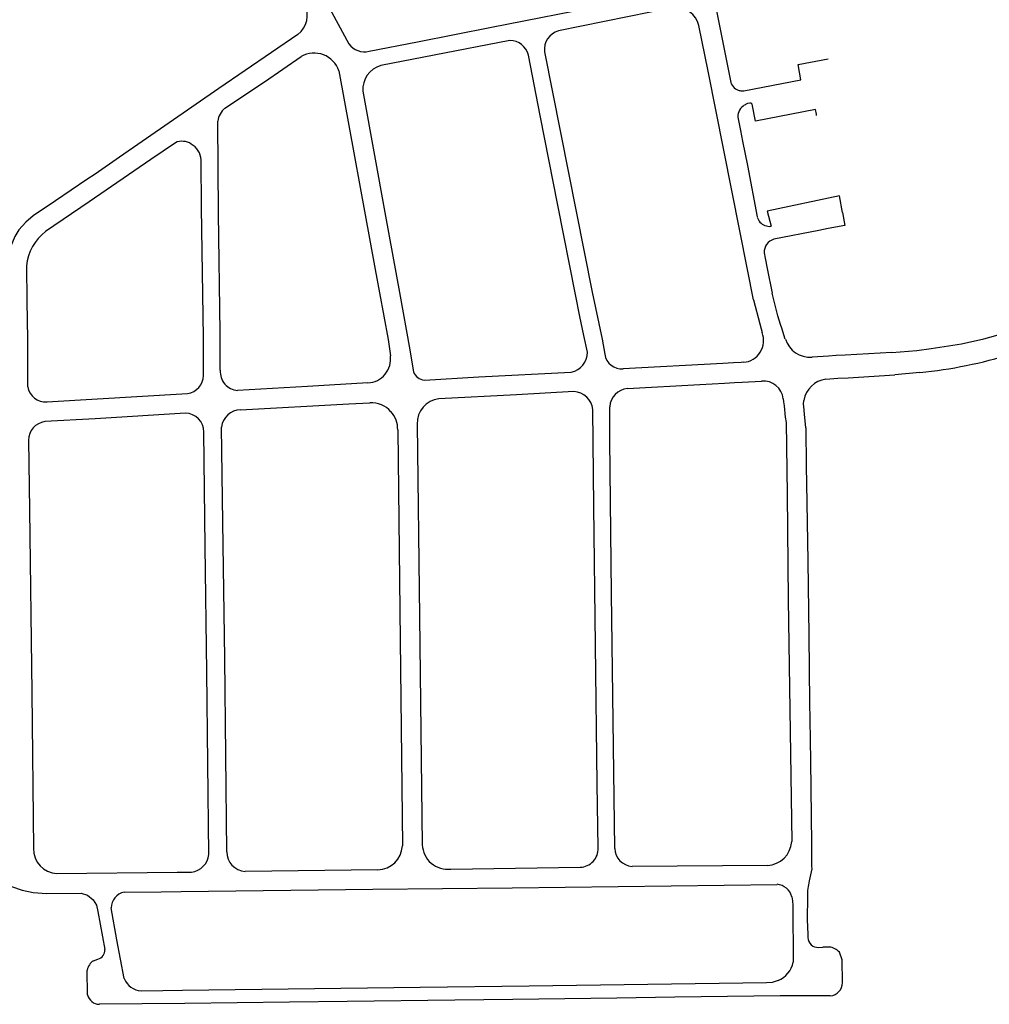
# Model space of a CAD drawing. Extents: x 148869 to 161638, y 453607 to 469810.
# Tile 983 of 1056: x 159143.73 to 159146.72, y 459841.29 to 459844.33. Entities that reach past the tile are written whole.
import ezdxf

# ---------------------------------------------------------------- set-up
doc = ezdxf.new("R2010")
doc.units = 0
doc.layers.add('LKI_V01_KANTRIJWEG', color=252, linetype='CONTINUOUS')

msp = doc.modelspace()

# ---------------------------------------------------------------- linework, layer by layer
at = {"layer": 'LKI_V01_KANTRIJWEG'}
for p, q in [((159145.8691, 459844.4248), (159145.925, 459844.1437)), ((159145.8691, 459844.4248), (159145.925, 459844.1437)), ((159145.7498, 459844.3695), (159145.3948, 459844.2978)), ((159145.7498, 459844.3695), (159145.3948, 459844.2978)), ((159146.1341, 459844.194), (159146.2269, 459844.2111)), ((159146.1341, 459844.194), (159146.2269, 459844.2111)), ((159145.9855, 459844.0749), (159145.9777, 459844.0733)), ((159145.9855, 459844.0749), (159145.9777, 459844.0733)), ((159146.1905, 459844.0411), (159146.1876, 459844.0553)), ((159146.1905, 459844.0411), (159146.1876, 459844.0553)), ((159146.1913, 459844.0371), (159146.1905, 459844.0411)), ((159146.1913, 459844.0371), (159146.1905, 459844.0411)), ((159145.9475, 459844.0319), (159145.9559, 459843.99)), ((159145.9475, 459844.0319), (159145.9559, 459843.99)), ((159145.9559, 459843.99), (159145.9623, 459843.9578)), ((159145.9559, 459843.99), (159145.9623, 459843.9578)), ((159146.2614, 459843.7889), (159146.0387, 459843.7413)), ((159146.2614, 459843.7889), (159146.0387, 459843.7413)), ((159146.2707, 459843.7373), (159146.2614, 459843.7889)), ((159146.2707, 459843.7373), (159146.2614, 459843.7889)), ((159146.0387, 459843.7413), (159146.0512, 459843.6948)), ((159146.0387, 459843.7413), (159146.0512, 459843.6948)), ((159146.1981, 459843.6819), (159146.0592, 459843.6551)), ((159146.1981, 459843.6819), (159146.0592, 459843.6551)), ((159146.2273, 459843.6876), (159146.1981, 459843.6819)), ((159146.2273, 459843.6876), (159146.1981, 459843.6819)), ((159146.029, 459843.6129), (159146.0321, 459843.5968)), ((159146.029, 459843.6129), (159146.0321, 459843.5968)), ((159146.0321, 459843.5968), (159146.0383, 459843.5645)), ((159146.0321, 459843.5968), (159146.0383, 459843.5645)), ((159146.0383, 459843.5645), (159146.0539, 459843.4881)), ((159146.0383, 459843.5645), (159146.0539, 459843.4881)), ((159145.4725, 459843.3575), (159145.4601, 459843.4168)), ((159145.4725, 459843.3575), (159145.4601, 459843.4168)), ((159146.0202, 459843.3786), (159146.0228, 459843.3668)), ((159146.0202, 459843.3786), (159146.0228, 459843.3668)), ((159146.0836, 459843.3802), (159146.0799, 459843.3918)), ((159146.0836, 459843.3802), (159146.0799, 459843.3918)), ((159146.0946, 459843.3465), (159146.0836, 459843.3802)), ((159146.0946, 459843.3465), (159146.0836, 459843.3802)), ((159145.4834, 459843.3064), (159145.4725, 459843.3575)), ((159145.4834, 459843.3064), (159145.4725, 459843.3575)), ((159144.9349, 459843.3134), (159144.9459, 459843.251)), ((159144.9349, 459843.3134), (159144.9459, 459843.251)), ((159146.2279, 459843.2943), (159146.177, 459843.2914)), ((159146.2279, 459843.2943), (159146.177, 459843.2914)), ((159146.2518, 459843.2957), (159146.2279, 459843.2943)), ((159146.2518, 459843.2957), (159146.2279, 459843.2943)), ((159144.9459, 459843.251), (159144.9468, 459843.2461)), ((159144.9459, 459843.251), (159144.9468, 459843.2461)), ((159145.9586, 459843.2745), (159145.9346, 459843.2731)), ((159145.9586, 459843.2745), (159145.9346, 459843.2731)), ((159145.9656, 459843.2751), (159145.9586, 459843.2745)), ((159145.9656, 459843.2751), (159145.9586, 459843.2745)), ((159146.2197, 459843.223), (159146.2323, 459843.2243)), ((159146.2197, 459843.223), (159146.2323, 459843.2243)), ((159146.2323, 459843.2243), (159146.2563, 459843.2257)), ((159146.2323, 459843.2243), (159146.2563, 459843.2257)), ((159146.5101, 459843.2435), (159146.4324, 459843.2365)), ((159146.5101, 459843.2435), (159146.4324, 459843.2365)), ((159145.6072, 459843.1939), (159145.8307, 459843.2063)), ((159145.6072, 459843.1939), (159145.8307, 459843.2063)), ((159145.9378, 459843.2128), (159145.9617, 459843.2141)), ((159145.9378, 459843.2128), (159145.9617, 459843.2141)), ((159145.9617, 459843.2141), (159146.0215, 459843.2171)), ((159145.9617, 459843.2141), (159146.0215, 459843.2171)), ((159143.8152, 459843.1529), (159144.2494, 459843.1788)), ((159143.8152, 459843.1529), (159144.2494, 459843.1788)), ((159146.088, 459843.1624), (159146.0893, 459843.153)), ((159146.088, 459843.1624), (159146.0893, 459843.153)), ((159146.0893, 459843.153), (159146.0907, 459843.141)), ((159146.0893, 459843.153), (159146.0907, 459843.141)), ((159146.151, 459843.146), (159146.152, 459843.1577)), ((159146.151, 459843.146), (159146.152, 459843.1577)), ((159146.1581, 459843.0733), (159146.1591, 459842.9536)), ((159146.1581, 459843.0733), (159146.1591, 459842.9536)), ((159146.1591, 459842.9536), (159146.1602, 459842.9017)), ((159146.1591, 459842.9536), (159146.1602, 459842.9017)), ((159144.8365, 459841.7091), (159144.427, 459841.7045)), ((159144.8365, 459841.7091), (159144.427, 459841.7045)), ((159145.0621, 459841.7117), (159145.4612, 459841.7174)), ((159145.0621, 459841.7117), (159145.4612, 459841.7174)), ((159146.0396, 459841.7226), (159145.6217, 459841.7197)), ((159146.0396, 459841.7226), (159145.6217, 459841.7197)), ((159144.0531, 459841.6405), (159144.1675, 459841.6416)), ((159144.0531, 459841.6405), (159144.1675, 459841.6416)), ((159144.1675, 459841.6416), (159144.229, 459841.6423)), ((159144.1675, 459841.6416), (159144.229, 459841.6423)), ((159146.1969, 459841.4699), (159146.2105, 459841.4701)), ((159146.1969, 459841.4699), (159146.2105, 459841.4701)), ((159146.2305, 459841.4709), (159146.2105, 459841.4701)), ((159146.2305, 459841.4709), (159146.2105, 459841.4701)), ((159143.9583, 459841.4287), (159143.9719, 459841.4335)), ((159143.9583, 459841.4287), (159143.9719, 459841.4335)), ((159143.94, 459841.3235), (159143.9391, 459841.4)), ((159143.94, 459841.3235), (159143.9391, 459841.4)), ((159144.1727, 459841.3362), (159144.1055, 459841.3353)), ((159144.1727, 459841.3362), (159144.1055, 459841.3353)), ((159144.2337, 459841.337), (159144.1727, 459841.3362)), ((159144.2337, 459841.337), (159144.1727, 459841.3362)), ((159145.0745, 459841.3067), (159144.742, 459841.3027)), ((159145.0745, 459841.3067), (159144.742, 459841.3027)), ((159145.2537, 459841.3087), (159145.0745, 459841.3067)), ((159145.2537, 459841.3087), (159145.0745, 459841.3067)), ((159145.574, 459841.3134), (159145.2537, 459841.3087)), ((159145.574, 459841.3134), (159145.2537, 459841.3087)), ((159145.7535, 459841.3161), (159145.574, 459841.3134)), ((159145.7535, 459841.3161), (159145.574, 459841.3134)), ((159146.0786, 459841.3204), (159145.7535, 459841.3161)), ((159146.0786, 459841.3204), (159145.7535, 459841.3161)), ((159144.241, 459841.2967), (159143.9768, 459841.2943)), ((159144.241, 459841.2967), (159143.9768, 459841.2943)), ((159144.5634, 459841.3006), (159144.241, 459841.2967)), ((159144.5634, 459841.3006), (159144.241, 459841.2967)), ((159144.742, 459841.3027), (159144.5634, 459841.3006)), ((159144.742, 459841.3027), (159144.5634, 459841.3006))]:
    msp.add_line(p, q, dxfattribs=at)
for points in [[(159144.2551, 459845.1647), (159144.3237, 459845.0373), (159144.4643, 459844.78), (159144.7468, 459844.2573)], [(159144.2551, 459845.1647), (159144.3237, 459845.0373), (159144.4643, 459844.78), (159144.7468, 459844.2573)], [(159144.8095, 459844.2347), (159144.9595, 459844.2641), (159145.1874, 459844.3095), (159145.5441, 459844.3796), (159145.7141, 459844.4142)], [(159144.8095, 459844.2347), (159144.9595, 459844.2641), (159145.1874, 459844.3095), (159145.5441, 459844.3796), (159145.7141, 459844.4142)], [(159145.9959, 459843.4681), (159145.978, 459843.5615), (159145.8565, 459844.1738), (159145.8276, 459844.314)], [(159145.9959, 459843.4681), (159145.978, 459843.5615), (159145.8565, 459844.1738), (159145.8276, 459844.314)], [(159144.59, 459844.2865), (159144.3461, 459844.1196), (159144.0389, 459843.9084), (159143.9639, 459843.8557), (159143.9378, 459843.8389), (159143.8419, 459843.7737)], [(159144.59, 459844.2865), (159144.3461, 459844.1196), (159144.0389, 459843.9084), (159143.9639, 459843.8557), (159143.9378, 459843.8389), (159143.8419, 459843.7737)], [(159145.2439, 459844.2679), (159145.0101, 459844.2232), (159144.8457, 459844.1909)], [(159145.2439, 459844.2679), (159145.0101, 459844.2232), (159144.8457, 459844.1909)], [(159145.4601, 459843.4168), (159145.4464, 459843.4848), (159145.3928, 459843.7598), (159145.3375, 459844.0363), (159145.3016, 459844.2227)], [(159145.4601, 459843.4168), (159145.4464, 459843.4848), (159145.3928, 459843.7598), (159145.3375, 459844.0363), (159145.3016, 459844.2227)], [(159145.3511, 459844.2328), (159145.4986, 459843.4918), (159145.5291, 459843.3462), (159145.5371, 459843.3001)], [(159145.3511, 459844.2328), (159145.4986, 459843.4918), (159145.5291, 459843.3462), (159145.5371, 459843.3001)], [(159144.3646, 459844.0591), (159144.4862, 459844.1408), (159144.6003, 459844.2187)], [(159144.3646, 459844.0591), (159144.4862, 459844.1408), (159144.6003, 459844.2187)], [(159145.9664, 459844.113), (159146.1424, 459844.1469), (159146.1341, 459844.194)], [(159145.9664, 459844.113), (159146.1424, 459844.1469), (159146.1341, 459844.194)], [(159144.7163, 459844.1745), (159144.828, 459843.5616), (159144.8683, 459843.3458), (159144.8757, 459843.2955)], [(159144.7163, 459844.1745), (159144.828, 459843.5616), (159144.8683, 459843.3458), (159144.8757, 459843.2955)], [(159144.7902, 459844.1113), (159144.8598, 459843.7257), (159144.903, 459843.491), (159144.9349, 459843.3134)], [(159144.7902, 459844.1113), (159144.8598, 459843.7257), (159144.903, 459843.491), (159144.9349, 459843.3134)], [(159146.1876, 459844.0553), (159146.0022, 459844.0189), (159145.9919, 459844.0717)], [(159146.1876, 459844.0553), (159146.0022, 459844.0189), (159145.9919, 459844.0717)], [(159144.3502, 459843.2504), (159144.3497, 459843.3677), (159144.3448, 459843.7344), (159144.3422, 459844.019)], [(159144.3502, 459843.2504), (159144.3497, 459843.3677), (159144.3448, 459843.7344), (159144.3422, 459844.019)], [(159144.2115, 459843.9526), (159144.1354, 459843.9008), (159143.9455, 459843.7703), (159143.811, 459843.6786)], [(159144.2115, 459843.9526), (159144.1354, 459843.9008), (159143.9455, 459843.7703), (159143.811, 459843.6786)], [(159145.9623, 459843.9578), (159145.9775, 459843.8819), (159146.008, 459843.7235)], [(159145.9623, 459843.9578), (159145.9775, 459843.8819), (159146.008, 459843.7235)], [(159144.2985, 459843.2345), (159144.298, 459843.3517), (159144.2925, 459843.7515), (159144.2911, 459843.8995)], [(159144.2985, 459843.2345), (159144.298, 459843.3517), (159144.2925, 459843.7515), (159144.2911, 459843.8995)], [(159143.8419, 459843.7737), (159143.7724, 459843.7267), (159143.7502, 459843.7077), (159143.7279, 459843.6839), (159143.7161, 459843.6629), (159143.6982, 459843.621), (159143.6902, 459843.5797), (159143.6944, 459843.1936), (159143.6901, 459843.1775), (159143.6787, 459843.1614), (159143.6668, 459843.152), (159143.6545, 459843.1469), (159143.6372, 459843.1435), (159143.5035, 459843.137), (159143.3681, 459843.1284), (159143.352, 459843.1306), (159143.3398, 459843.1345), (159143.3275, 459843.1411), (159143.3105, 459843.1551), (159143.3011, 459843.1689), (159143.1203, 459843.5127), (159142.9674, 459843.801)], [(159143.8419, 459843.7737), (159143.7724, 459843.7267), (159143.7502, 459843.7077), (159143.7279, 459843.6839), (159143.7161, 459843.6629), (159143.6982, 459843.621), (159143.6902, 459843.5797), (159143.6944, 459843.1936), (159143.6901, 459843.1775), (159143.6787, 459843.1614), (159143.6668, 459843.152), (159143.6545, 459843.1469), (159143.6372, 459843.1435), (159143.5035, 459843.137), (159143.3681, 459843.1284), (159143.352, 459843.1306), (159143.3398, 459843.1345), (159143.3275, 459843.1411), (159143.3105, 459843.1551), (159143.3011, 459843.1689), (159143.1203, 459843.5127), (159142.9674, 459843.801)], [(159146.2707, 459843.7373), (159146.2787, 459843.6976), (159146.2273, 459843.6876)], [(159146.2707, 459843.7373), (159146.2787, 459843.6976), (159146.2273, 459843.6876)], [(159146.4234, 459843.3055), (159146.5002, 459843.3119), (159146.5444, 459843.3174), (159146.6381, 459843.3324), (159146.7078, 459843.3474), (159146.7707, 459843.3652), (159146.8516, 459843.3919), (159146.8978, 459843.4103), (159146.9371, 459843.4268), (159147.0125, 459843.4644), (159147.0473, 459843.4809), (159147.0954, 459843.5098), (159147.1491, 459843.5443), (159147.2156, 459843.5924)], [(159146.4234, 459843.3055), (159146.5002, 459843.3119), (159146.5444, 459843.3174), (159146.6381, 459843.3324), (159146.7078, 459843.3474), (159146.7707, 459843.3652), (159146.8516, 459843.3919), (159146.8978, 459843.4103), (159146.9371, 459843.4268), (159147.0125, 459843.4644), (159147.0473, 459843.4809), (159147.0954, 459843.5098), (159147.1491, 459843.5443), (159147.2156, 459843.5924)], [(159143.752, 459843.5728), (159143.7529, 459843.4641), (159143.7545, 459843.3464), (159143.7555, 459843.1991)], [(159143.752, 459843.5728), (159143.7529, 459843.4641), (159143.7545, 459843.3464), (159143.7555, 459843.1991)], [(159145.9959, 459843.4681), (159146.0164, 459843.3942), (159146.0202, 459843.3786)], [(159145.9959, 459843.4681), (159146.0164, 459843.3942), (159146.0202, 459843.3786)], [(159146.0799, 459843.3918), (159146.0718, 459843.4183), (159146.0539, 459843.4881)], [(159146.0799, 459843.3918), (159146.0718, 459843.4183), (159146.0539, 459843.4881)], [(159146.4234, 459843.3055), (159146.2789, 459843.2971), (159146.2518, 459843.2957)], [(159146.4234, 459843.3055), (159146.2789, 459843.2971), (159146.2518, 459843.2957)], [(159145.9346, 459843.2731), (159145.9017, 459843.2714), (159145.5944, 459843.2546)], [(159145.9346, 459843.2731), (159145.9017, 459843.2714), (159145.5944, 459843.2546)], [(159144.9805, 459843.2204), (159145.1487, 459843.2298), (159145.4337, 459843.2449)], [(159144.9805, 459843.2204), (159145.1487, 459843.2298), (159145.4337, 459843.2449)], [(159146.2563, 459843.2257), (159146.2885, 459843.2277), (159146.4324, 459843.2365)], [(159146.2563, 459843.2257), (159146.2885, 459843.2277), (159146.4324, 459843.2365)], [(159144.8058, 459843.2115), (159144.6193, 459843.2002), (159144.4038, 459843.1882)], [(159144.8058, 459843.2115), (159144.6193, 459843.2002), (159144.4038, 459843.1882)], [(159145.8307, 459843.2063), (159145.9064, 459843.2111), (159145.9378, 459843.2128)], [(159145.8307, 459843.2063), (159145.9064, 459843.2111), (159145.9378, 459843.2128)], [(159145.4421, 459843.1848), (159145.265, 459843.1747), (159145.0251, 459843.1623)], [(159145.4421, 459843.1848), (159145.265, 459843.1747), (159145.0251, 459843.1623)], [(159144.4121, 459843.1287), (159144.7472, 459843.1466), (159144.8115, 459843.1505)], [(159144.4121, 459843.1287), (159144.7472, 459843.1466), (159144.8115, 459843.1505)], [(159145.5169, 459841.7763), (159145.5139, 459841.9743), (159145.5033, 459842.8306), (159145.5004, 459843.1297)], [(159145.5169, 459841.7763), (159145.5139, 459841.9743), (159145.5033, 459842.8306), (159145.5004, 459843.1297)], [(159145.5678, 459841.7754), (159145.5581, 459842.562), (159145.5532, 459843.0356), (159145.5527, 459843.1381)], [(159145.5678, 459841.7754), (159145.5581, 459842.562), (159145.5532, 459843.0356), (159145.5527, 459843.1381)], [(159146.0907, 459843.141), (159146.0941, 459843.1059), (159146.0971, 459843.0897)], [(159146.0907, 459843.141), (159146.0941, 459843.1059), (159146.0971, 459843.0897)], [(159146.1581, 459843.0733), (159146.1534, 459843.115), (159146.1513, 459843.1388), (159146.151, 459843.146)], [(159146.1581, 459843.0733), (159146.1534, 459843.115), (159146.1513, 459843.1388), (159146.151, 459843.146)], [(159144.2425, 459843.118), (159143.9634, 459843.1012), (159143.8087, 459843.0925)], [(159144.2425, 459843.118), (159143.9634, 459843.1012), (159143.8087, 459843.0925)], [(159144.3704, 459841.7652), (159144.364, 459842.3617), (159144.3578, 459842.7817), (159144.3541, 459843.0751)], [(159144.3704, 459841.7652), (159144.364, 459842.3617), (159144.3578, 459842.7817), (159144.3541, 459843.0751)], [(159144.9582, 459843.0845), (159144.9652, 459842.4902), (159144.9737, 459841.7865)], [(159144.9582, 459843.0845), (159144.9652, 459842.4902), (159144.9737, 459841.7865)], [(159146.0971, 459843.0897), (159146.1005, 459842.8682), (159146.1038, 459842.5426), (159146.1142, 459841.7961)], [(159146.0971, 459843.0897), (159146.1005, 459842.8682), (159146.1038, 459842.5426), (159146.1142, 459841.7961)], [(159144.3151, 459841.7564), (159144.3085, 459842.3201), (159144.3034, 459842.707), (159144.2994, 459843.06)], [(159144.3151, 459841.7564), (159144.3085, 459842.3201), (159144.3034, 459842.707), (159144.2994, 459843.06)], [(159144.8979, 459843.0667), (159144.9047, 459842.5095), (159144.9124, 459841.783)], [(159144.8979, 459843.0667), (159144.9047, 459842.5095), (159144.9124, 459841.783)], [(159143.7577, 459843.0348), (159143.7615, 459842.8196), (159143.7683, 459842.2568), (159143.7733, 459841.7752)], [(159143.7577, 459843.0348), (159143.7615, 459842.8196), (159143.7683, 459842.2568), (159143.7733, 459841.7752)], [(159146.1602, 459842.9017), (159146.1643, 459842.6614), (159146.1675, 459842.4322), (159146.1693, 459842.2249)], [(159146.1602, 459842.9017), (159146.1643, 459842.6614), (159146.1675, 459842.4322), (159146.1693, 459842.2249)], [(159146.1693, 459842.2249), (159146.17, 459842.1732), (159146.1723, 459842.045), (159146.1754, 459841.7893)], [(159146.1693, 459842.2249), (159146.17, 459842.1732), (159146.1723, 459842.045), (159146.1754, 459841.7893)], [(159143.2865, 459841.8344), (159143.3055, 459841.8479), (159143.3217, 459841.8575), (159143.3375, 459841.8624), (159143.3519, 459841.8624), (159143.369, 459841.8579), (159143.3884, 459841.847), (159143.6814, 459841.6686), (159143.7061, 459841.6573), (159143.7385, 459841.6463), (159143.7721, 459841.6391), (159143.8145, 459841.636), (159143.9209, 459841.6367), (159143.9403, 459841.6308), (159143.958, 459841.6166), (159143.9677, 459841.6003), (159143.9726, 459841.5806), (159143.9938, 459841.4634)], [(159143.2865, 459841.8344), (159143.3055, 459841.8479), (159143.3217, 459841.8575), (159143.3375, 459841.8624), (159143.3519, 459841.8624), (159143.369, 459841.8579), (159143.3884, 459841.847), (159143.6814, 459841.6686), (159143.7061, 459841.6573), (159143.7385, 459841.6463), (159143.7721, 459841.6391), (159143.8145, 459841.636), (159143.9209, 459841.6367), (159143.9403, 459841.6308), (159143.958, 459841.6166), (159143.9677, 459841.6003), (159143.9726, 459841.5806), (159143.9938, 459841.4634)], [(159146.1754, 459841.7893), (159146.1759, 459841.7202), (159146.1765, 459841.7119), (159146.1687, 459841.6753)], [(159146.1754, 459841.7893), (159146.1759, 459841.7202), (159146.1765, 459841.7119), (159146.1687, 459841.6753)], [(159143.846, 459841.6975), (159144.2174, 459841.7023), (159144.2612, 459841.7022)], [(159143.846, 459841.6975), (159144.2174, 459841.7023), (159144.2612, 459841.7022)], [(159144.229, 459841.6423), (159144.8207, 459841.6492), (159145.2517, 459841.6533), (159146.069, 459841.6644)], [(159144.229, 459841.6423), (159144.8207, 459841.6492), (159145.2517, 459841.6533), (159146.069, 459841.6644)], [(159146.1144, 459841.6262), (159146.1166, 459841.6134), (159146.1178, 459841.5994), (159146.119, 459841.4238)], [(159146.1144, 459841.6262), (159146.1166, 459841.6134), (159146.1178, 459841.5994), (159146.119, 459841.4238)], [(159146.163, 459841.6267), (159146.1624, 459841.5544), (159146.1638, 459841.5102), (159146.1641, 459841.5)], [(159146.163, 459841.6267), (159146.1624, 459841.5544), (159146.1638, 459841.5102), (159146.1641, 459841.5)], [(159144.0538, 459841.3735), (159144.0309, 459841.4927), (159144.0138, 459841.5918)], [(159144.0538, 459841.3735), (159144.0309, 459841.4927), (159144.0138, 459841.5918)], [(159146.2708, 459841.3611), (159146.2696, 459841.4313), (159146.2614, 459841.4555)], [(159146.2708, 459841.3611), (159146.2696, 459841.4313), (159146.2614, 459841.4555)], [(159146.0722, 459841.3679), (159146.0538, 459841.3616), (159146.0368, 459841.36), (159145.304, 459841.3503), (159144.9677, 459841.3466), (159144.2337, 459841.337)], [(159146.0722, 459841.3679), (159146.0538, 459841.3616), (159146.0368, 459841.36), (159145.304, 459841.3503), (159144.9677, 459841.3466), (159144.2337, 459841.337)], [(159146.2333, 459841.3203), (159146.1921, 459841.32), (159146.0786, 459841.3204)], [(159146.2333, 459841.3203), (159146.1921, 459841.32), (159146.0786, 459841.3204)]]:
    msp.add_lwpolyline(points, dxfattribs=at)
for centre, radius, start, end in [((159144.5425, 459844.3465), 0.0765, 308.3406, 25.9194), ((159144.5425, 459844.3465), 0.0765, 308.3406, 25.9194), ((159145.7564, 459844.2965), 0.0733, 13.8285, 95.2063), ((159145.7564, 459844.2965), 0.0733, 13.8285, 95.2063), ((159145.4104, 459844.2401), 0.0598, 105.1136, 187.0237), ((159145.4104, 459844.2401), 0.0598, 105.1136, 187.0237), ((159144.796, 459844.2955), 0.0622, 217.8246, 282.5401), ((159144.796, 459844.2955), 0.0622, 217.8246, 282.5401), ((159145.2439, 459844.2085), 0.0594, 13.8548, 90.0179), ((159145.2439, 459844.2085), 0.0594, 13.8548, 90.0179), ((159144.6401, 459844.1488), 0.0804, 18.6278, 119.6855), ((159144.6401, 459844.1488), 0.0804, 18.6278, 119.6855), ((159144.8677, 459844.1165), 0.0776, 106.4505, 183.8112), ((159144.8677, 459844.1165), 0.0776, 106.4505, 183.8112), ((159145.9614, 459844.1497), 0.0369, 189.3417, 250.8527), ((159145.9614, 459844.1497), 0.0369, 189.3417, 250.8527), ((159145.9596, 459844.1397), 0.0269, 247.3582, 271.078), ((159145.9596, 459844.1397), 0.0269, 247.3582, 271.078), ((159145.9623, 459844.1407), 0.028, 265.5151, 278.3338), ((159145.9623, 459844.1407), 0.028, 265.5151, 278.3338), ((159145.9889, 459844.0401), 0.035, 108.6292, 124.3403), ((159145.9889, 459844.0401), 0.035, 108.6292, 124.3403), ((159145.9865, 459844.0689), 0.00609, 27.0952, 99.2032), ((159145.9865, 459844.0689), 0.00609, 27.0952, 99.2032), ((159144.403, 459844.0113), 0.0613, 128.8374, 172.733), ((159144.403, 459844.0113), 0.0613, 128.8374, 172.733), ((159145.9926, 459844.0306), 0.0451, 121.4353, 178.3206), ((159145.9926, 459844.0306), 0.0451, 121.4353, 178.3206), ((159144.2323, 459843.9067), 0.0504, 56.2269, 114.4014), ((159144.2323, 459843.9067), 0.0504, 56.2269, 114.4014), ((159144.233, 459843.8972), 0.0581, 2.2176, 62.032), ((159144.233, 459843.8972), 0.0581, 2.2176, 62.032), ((159146.045, 459843.7329), 0.0382, 194.3331, 248.7788), ((159146.045, 459843.7329), 0.0382, 194.3331, 248.7788), ((159143.8992, 459843.5601), 0.1477, 126.6518, 175.0755), ((159143.8992, 459843.5601), 0.1477, 126.6518, 175.0755), ((159146.0457, 459843.7326), 0.0381, 247.5403, 278.2378), ((159146.0457, 459843.7326), 0.0381, 247.5403, 278.2378), ((159146.0715, 459843.6144), 0.0425, 106.8724, 182.1112), ((159146.0715, 459843.6144), 0.0425, 106.8724, 182.1112), ((159145.9606, 459843.3419), 0.067, 274.2957, 21.7722), ((159145.9606, 459843.3419), 0.067, 274.2957, 21.7722), ((159146.1699, 459843.3699), 0.0788, 197.2882, 275.2227), ((159146.1699, 459843.3699), 0.0788, 197.2882, 275.2227), ((159144.8013, 459843.2863), 0.0749, 273.4555, 7.0354), ((159144.8013, 459843.2863), 0.0749, 273.4555, 7.0354), ((159145.421, 459843.306), 0.0625, 281.7817, 0.358), ((159145.421, 459843.306), 0.0625, 281.7817, 0.358), ((159145.5904, 459843.3084), 0.0539, 188.7868, 274.3065), ((159145.5904, 459843.3084), 0.0539, 188.7868, 274.3065), ((159146.3546, 459844.7459), 1.5105, 275.906, 286.9125), ((159146.3546, 459844.7459), 1.5105, 275.906, 286.9125), ((159144.408, 459843.246), 0.058, 175.6077, 265.831), ((159144.408, 459843.246), 0.058, 175.6077, 265.831), ((159144.2406, 459843.2361), 0.058, 278.7349, 358.4157), ((159144.2406, 459843.2361), 0.058, 278.7349, 358.4157), ((159144.9821, 459843.2575), 0.0371, 197.8424, 267.5323), ((159144.9821, 459843.2575), 0.0371, 197.8424, 267.5323), ((159146.2298, 459843.1448), 0.0788, 97.3591, 170.5814), ((159146.2298, 459843.1448), 0.0788, 97.3591, 170.5814), ((159143.8106, 459843.2087), 0.0559, 189.8876, 274.7605), ((159143.8106, 459843.2087), 0.0559, 189.8876, 274.7605), ((159145.6121, 459843.1346), 0.0595, 94.7465, 176.6246), ((159145.6121, 459843.1346), 0.0595, 94.7465, 176.6246), ((159146.0266, 459843.1556), 0.0617, 6.3266, 94.7557), ((159146.0266, 459843.1556), 0.0617, 6.3266, 94.7557), ((159145.0331, 459843.0878), 0.0749, 96.0644, 182.4857), ((159145.0331, 459843.0878), 0.0749, 96.0644, 182.4857), ((159145.4389, 459843.123), 0.0618, 6.1866, 87.0767), ((159145.4389, 459843.123), 0.0618, 6.1866, 87.0767), ((159144.4143, 459843.068), 0.0607, 92.0612, 173.2911), ((159144.4143, 459843.068), 0.0607, 92.0612, 173.2911), ((159144.8161, 459843.0698), 0.0808, 41.0042, 93.2684), ((159144.8161, 459843.0698), 0.0808, 41.0042, 93.2684), ((159144.2414, 459843.0601), 0.058, 359.8876, 88.8758), ((159144.2414, 459843.0601), 0.058, 359.8876, 88.8758), ((159144.8184, 459843.0692), 0.0795, 358.2024, 42.4439), ((159144.8184, 459843.0692), 0.0795, 358.2024, 42.4439), ((159143.8176, 459843.0332), 0.0599, 98.6042, 178.5393), ((159143.8176, 459843.0332), 0.0599, 98.6042, 178.5393), ((159146.0351, 459841.8017), 0.0793, 273.1931, 355.9643), ((159146.0351, 459841.8017), 0.0793, 273.1931, 355.9643), ((159143.8497, 459841.7739), 0.0764, 179.0218, 267.2216), ((159143.8497, 459841.7739), 0.0764, 179.0218, 267.2216), ((159144.4299, 459841.7639), 0.0595, 178.7581, 267.1305), ((159144.4299, 459841.7639), 0.0595, 178.7581, 267.1305), ((159144.8345, 459841.787), 0.0779, 271.4599, 357.0323), ((159144.8345, 459841.787), 0.0779, 271.4599, 357.0323), ((159145.0524, 459841.7899), 0.0788, 182.4196, 277.0932), ((159145.0524, 459841.7899), 0.0788, 182.4196, 277.0932), ((159145.46, 459841.7744), 0.057, 271.2769, 1.874), ((159145.46, 459841.7744), 0.057, 271.2769, 1.874), ((159145.6261, 459841.7779), 0.0584, 182.4471, 265.6282), ((159145.6261, 459841.7779), 0.0584, 182.4471, 265.6282), ((159144.2537, 459841.7636), 0.0618, 276.969, 353.3066), ((159144.2537, 459841.7636), 0.0618, 276.969, 353.3066), ((159146.3159, 459841.6333), 0.1531, 164.0923, 182.4688), ((159146.3159, 459841.6333), 0.1531, 164.0923, 182.4688), ((159144.0639, 459841.5915), 0.0502, 102.4258, 179.6945), ((159144.0639, 459841.5915), 0.0502, 102.4258, 179.6945), ((159146.0649, 459841.6134), 0.0512, 14.4994, 85.3998), ((159146.0649, 459841.6134), 0.0512, 14.4994, 85.3998), ((159146.1948, 459841.5005), 0.0307, 180.8247, 274.0471), ((159146.1948, 459841.5005), 0.0307, 180.8247, 274.0471), ((159143.9648, 459841.4617), 0.0291, 284.2951, 3.2405), ((159143.9648, 459841.4617), 0.0291, 284.2951, 3.2405), ((159146.2248, 459841.4207), 0.0505, 43.5202, 83.4537), ((159146.2248, 459841.4207), 0.0505, 43.5202, 83.4537), ((159143.9859, 459841.3894), 0.048, 125.1156, 167.2372), ((159143.9859, 459841.3894), 0.048, 125.1156, 167.2372), ((159146.0432, 459841.4397), 0.0774, 292.0174, 348.1681), ((159146.0432, 459841.4397), 0.0774, 292.0174, 348.1681), ((159144.1121, 459841.3984), 0.0634, 203.1577, 263.9769), ((159144.1121, 459841.3984), 0.0634, 203.1577, 263.9769), ((159146.2298, 459841.3612), 0.041, 274.9495, 359.8912), ((159146.2298, 459841.3612), 0.041, 274.9495, 359.8912), ((159143.9777, 459841.3331), 0.0388, 194.2113, 268.6976), ((159143.9777, 459841.3331), 0.0388, 194.2113, 268.6976)]:
    msp.add_arc(centre, radius, start, end, dxfattribs=at)

doc.saveas('drawing.dxf')
